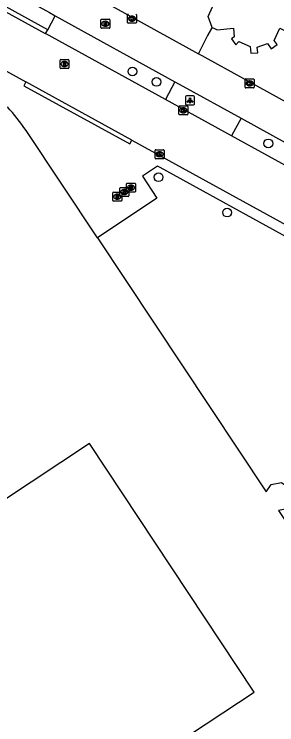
# Model space of a CAD drawing. Extents: x 161087 to 161922, y 382574 to 383873.
# Drawn here: x 161681.2 to 161710.6, y 383156 to 383235.5 of the extents above; entities that cross this region are included whole.
import ezdxf

# ---------------------------------------------------------------- set-up
doc = ezdxf.new("R2010")
doc.units = 0
for name, color, linetype in [('IMGEO_Berm_open', 7, 'Continuous'), ('IMGEO_Boom', 7, 'Continuous'), ('IMGEO_Fietspad_gesloten', 7, 'Continuous'), ('IMGEO_Kolk', 7, 'Continuous'), ('IMGEO_Lichtpunt', 7, 'Continuous'), ('IMGEO_Muur', 7, 'Continuous'), ('IMGEO_Pand', 7, 'Continuous'), ('IMGEO_Rijbaan_lokaal_gesloten', 7, 'Continuous'), ('IMGEO_Rioolput', 7, 'Continuous'), ('IMGEO_Voetpad_open', 7, 'Continuous')]:
    doc.layers.add(name, color=color, linetype=linetype)

msp = doc.modelspace()

# ---------------------------------------------------------------- linework, layer by layer
at = {"layer": 'IMGEO_Berm_open'}
for points in [[(161684.964, 383233.804), (161672.563, 383240.659)], [(161684.964, 383233.804), (161685.819, 383235.368)], [(161684.729, 383233.375), (161684.964, 383233.804)], [(161699.169, 383227.983), (161698.113, 383226.009)], [(161706.575, 383223.893), (161705.508, 383221.938)]]:
    msp.add_lwpolyline(points, dxfattribs=at)
at = {"layer": 'IMGEO_Boom'}
for centre in [(161694.429, 383229.121), (161697.13, 383227.961), (161709.623, 383221.083), (161697.357, 383217.295), (161705.012, 383213.338)]:
    msp.add_circle(centre, 0.489, dxfattribs=at)
at = {"layer": 'IMGEO_Fietspad_gesloten'}
for points in [[(161668.776, 383249.291), (161675.825, 383245.421), (161692.492, 383236.236), (161701.802, 383231.102)], [(161673.408, 383242.192), (161685.155, 383235.735), (161685.819, 383235.368)], [(161685.819, 383235.368), (161699.169, 383227.983)], [(161813.482, 383169.651), (161808.082, 383172.609), (161796.69, 383178.843), (161781.538, 383187.211), (161765.085, 383196.212), (161740.293, 383209.885), (161724.103, 383218.792), (161711.611, 383225.692), (161701.802, 383231.102)], [(161699.169, 383227.983), (161700.08, 383227.479), (161706.575, 383223.893)], [(161706.575, 383223.893), (161716.757, 383218.273), (161724.951, 383213.76)]]:
    msp.add_lwpolyline(points, dxfattribs=at)
at = {"layer": 'IMGEO_Kolk'}
for p, q in [((161693.877, 383234.612), (161693.877, 383235.464)), ((161694.365, 383235.318), (161694.39, 383235.318)), ((161694.878, 383235.464), (161694.878, 383234.612)), ((161694.804, 383234.538), (161693.952, 383234.538)), ((161694.388, 383234.758), (161694.363, 383234.758)), ((161707.025, 383227.369), (161707.025, 383228.221)), ((161707.1, 383228.295), (161707.952, 383228.295)), ((161707.513, 383228.075), (161707.538, 383228.075)), ((161708.026, 383228.221), (161708.026, 383227.369)), ((161707.952, 383227.295), (161707.1, 383227.295)), ((161707.536, 383227.515), (161707.511, 383227.515)), ((161699.706, 383225.282), (161700.558, 383225.282)), ((161699.631, 383224.356), (161699.631, 383225.208)), ((161700.142, 383224.502), (161700.117, 383224.502)), ((161700.119, 383225.062), (161700.144, 383225.062)), ((161700.632, 383225.208), (161700.632, 383224.356)), ((161700.558, 383224.282), (161699.706, 383224.282)), ((161696.963, 383219.444), (161696.963, 383220.296)), ((161697.038, 383220.37), (161697.89, 383220.37)), ((161697.451, 383220.15), (161697.476, 383220.15)), ((161697.964, 383220.296), (161697.964, 383219.444)), ((161697.89, 383219.37), (161697.038, 383219.37)), ((161697.474, 383219.59), (161697.449, 383219.59))]:
    msp.add_line(p, q, dxfattribs=at)
for points in [[(161693.877, 383234.612), (161693.877, 383235.464)], [(161694.198, 383235.238), (161694.321, 383235.238), (161694.321, 383235.087), (161694.451, 383235.238), (161694.615, 383235.238), (161694.469, 383235.087), (161694.622, 383234.838), (161694.47, 383234.838), (161694.385, 383235.002), (161694.321, 383234.935), (161694.321, 383234.838), (161694.198, 383234.838), (161694.198, 383235.238)], [(161694.878, 383235.464), (161694.878, 383234.612)], [(161694.804, 383234.538), (161693.952, 383234.538)], [(161707.025, 383227.369), (161707.025, 383228.221)], [(161707.1, 383228.295), (161707.952, 383228.295)], [(161707.346, 383227.995), (161707.469, 383227.995), (161707.469, 383227.844), (161707.599, 383227.995), (161707.763, 383227.995), (161707.617, 383227.844), (161707.77, 383227.595), (161707.618, 383227.595), (161707.533, 383227.759), (161707.469, 383227.692), (161707.469, 383227.595), (161707.346, 383227.595), (161707.346, 383227.995)], [(161708.026, 383228.221), (161708.026, 383227.369)], [(161707.952, 383227.295), (161707.1, 383227.295)], [(161699.706, 383225.282), (161700.558, 383225.282)], [(161699.631, 383224.356), (161699.631, 383225.208)], [(161699.952, 383224.982), (161700.075, 383224.982), (161700.075, 383224.831), (161700.205, 383224.982), (161700.369, 383224.982), (161700.223, 383224.831), (161700.376, 383224.582), (161700.224, 383224.582), (161700.139, 383224.746), (161700.075, 383224.679), (161700.075, 383224.582), (161699.952, 383224.582), (161699.952, 383224.982)], [(161700.632, 383225.208), (161700.632, 383224.356)], [(161700.558, 383224.282), (161699.706, 383224.282)], [(161696.963, 383219.444), (161696.963, 383220.296)], [(161697.038, 383220.37), (161697.89, 383220.37)], [(161697.284, 383220.07), (161697.407, 383220.07), (161697.407, 383219.919), (161697.537, 383220.07), (161697.701, 383220.07), (161697.555, 383219.919), (161697.708, 383219.67), (161697.556, 383219.67), (161697.471, 383219.834), (161697.407, 383219.767), (161697.407, 383219.67), (161697.284, 383219.67), (161697.284, 383220.07)], [(161697.964, 383220.296), (161697.964, 383219.444)], [(161697.89, 383219.37), (161697.038, 383219.37)]]:
    msp.add_lwpolyline(points, dxfattribs=at)
for centre, start, end in [((161693.954, 383235.462), 91.55205, 178.44795), ((161693.954, 383235.462), 91.55205, 178.44795), ((161694.802, 383235.462), 1.55205, 88.44795), ((161694.802, 383235.462), 1.55205, 88.44795), ((161693.954, 383234.614), 181.55205, 268.44795), ((161693.954, 383234.614), 181.55205, 268.44795), ((161694.802, 383234.614), 271.55205, 358.44795), ((161694.802, 383234.614), 271.55205, 358.44795), ((161707.102, 383228.219), 91.55205, 178.44795), ((161707.102, 383228.219), 91.55205, 178.44795), ((161707.95, 383228.219), 1.55205, 88.44795), ((161707.95, 383228.219), 1.55205, 88.44795), ((161707.102, 383227.371), 181.55205, 268.44795), ((161707.102, 383227.371), 181.55205, 268.44795), ((161707.95, 383227.371), 271.55205, 358.44795), ((161707.95, 383227.371), 271.55205, 358.44795), ((161699.708, 383225.206), 91.55205, 178.44795), ((161699.708, 383225.206), 91.55205, 178.44795), ((161700.556, 383225.206), 1.55205, 88.44795), ((161700.556, 383225.206), 1.55205, 88.44795), ((161699.708, 383224.358), 181.55205, 268.44795), ((161699.708, 383224.358), 181.55205, 268.44795), ((161700.556, 383224.358), 271.55205, 358.44795), ((161700.556, 383224.358), 271.55205, 358.44795), ((161697.04, 383220.294), 91.55205, 178.44795), ((161697.04, 383220.294), 91.55205, 178.44795), ((161697.888, 383220.294), 1.55205, 88.44795), ((161697.888, 383220.294), 1.55205, 88.44795), ((161697.04, 383219.446), 181.55205, 268.44795), ((161697.04, 383219.446), 181.55205, 268.44795), ((161697.888, 383219.446), 271.55205, 358.44795), ((161697.888, 383219.446), 271.55205, 358.44795)]:
    msp.add_arc(centre, 0.0765, start, end, dxfattribs=at)
for centre, major_axis, ratio, start_param, end_param in [((161694.364, 383235.038), (-0.387, 0.002), 0.722429, 4.712389, 7.853982), ((161694.389, 383235.038), (-0.39, 0.002), 0.717154, 1.570796, 4.712389), ((161707.512, 383227.795), (-0.387, 0.002), 0.722429, 4.712389, 7.853982), ((161707.537, 383227.795), (-0.39, 0.002), 0.717154, 1.570796, 4.712389), ((161700.118, 383224.782), (-0.387, 0.002), 0.722429, 4.712389, 7.853982), ((161700.143, 383224.782), (-0.39, 0.002), 0.717154, 1.570796, 4.712389), ((161697.45, 383219.87), (-0.387, 0.002), 0.722429, 4.712389, 7.853982), ((161697.475, 383219.87), (-0.39, 0.002), 0.717154, 1.570796, 4.712389)]:
    msp.add_ellipse(centre, major_axis=major_axis, ratio=ratio, start_param=start_param, end_param=end_param, dxfattribs=at)
at = {"layer": 'IMGEO_Lichtpunt'}
for p, q in [((161700.366, 383226.296), (161700.366, 383225.489)), ((161700.366, 383226.296), (161700.366, 383225.489)), ((161701.268, 383226.391), (161700.46, 383226.391)), ((161701.268, 383226.391), (161700.46, 383226.391)), ((161701.362, 383225.489), (161701.362, 383226.296)), ((161701.362, 383225.489), (161701.362, 383226.296)), ((161700.46, 383225.395), (161701.268, 383225.395)), ((161700.46, 383225.395), (161701.268, 383225.395))]:
    msp.add_line(p, q, dxfattribs=at)
for points in [[(161700.74, 383225.96), (161700.779, 383225.932), (161700.591, 383225.67), (161700.553, 383225.697), (161700.74, 383225.96)], [(161700.842, 383225.912), (161700.889, 383225.912), (161700.889, 383225.59), (161700.842, 383225.59), (161700.842, 383225.912)], [(161700.952, 383225.932), (161700.99, 383225.959), (161701.177, 383225.697), (161701.138, 383225.669), (161700.952, 383225.932)]]:
    msp.add_lwpolyline(points, dxfattribs=at)
msp.add_circle((161700.865, 383226.094), 0.0994, dxfattribs=at)
for centre, start, end in [((161700.46, 383226.296), 90, 180), ((161700.46, 383226.296), 90, 180), ((161701.268, 383226.296), 0, 90), ((161701.268, 383226.296), 0, 90), ((161700.46, 383225.489), 180, 270), ((161700.46, 383225.489), 180, 270), ((161701.268, 383225.489), 270, 0), ((161701.268, 383225.489), 270, 360)]:
    msp.add_arc(centre, 0.0946, start, end, dxfattribs=at)
at = {"layer": 'IMGEO_Muur'}
msp.add_lwpolyline([(161703.329, 383234.066), (161702.84, 383233.117)], dxfattribs=at)
at = {"layer": 'IMGEO_Pand'}
for points in [[(161703.329, 383234.066), (161702.885, 383235.271), (161703.391, 383236.367)], [(161703.329, 383234.066), (161703.601, 383233.94), (161703.893, 383233.805), (161705.711, 383233.971), (161705.8, 383232.989), (161705.51, 383232.784), (161705.991, 383232.102), (161706.34, 383232.502), (161707.6, 383231.92), (161707.67, 383231.162), (161708.438, 383231.232), (161708.382, 383231.837), (161709.519, 383232.255), (161709.936, 383231.664), (161710.604, 383232.136), (161710.279, 383232.596), (161710.913, 383233.967), (161711.512, 383233.69)], [(161690.522, 383210.528), (161682.552, 383222.526)], [(161690.522, 383210.528), (161709.383, 383182.092), (161709.925, 383182.908), (161711.09, 383183.135), (161712.15, 383182.422), (161712.397, 383181.203), (161711.689, 383180.192), (161710.744, 383180.016), (161726.678, 383155.965)], [(161688.566, 383146.812), (161708.053, 383159.684), (161689.629, 383187.504), (161670.153, 383174.616)]]:
    msp.add_lwpolyline(points, dxfattribs=at)
msp.add_arc((161662.108, 383208.562), 24.757, 34.33512, 42.13415, dxfattribs=at)
at = {"layer": 'IMGEO_Rijbaan_lokaal_gesloten'}
for points in [[(161672.316, 383240.211), (161684.693, 383233.395), (161684.729, 383233.375)], [(161698.113, 383226.009), (161684.729, 383233.375)], [(161675.506, 383231.827), (161682.524, 383227.967)], [(161694.378, 383221.453), (161682.524, 383227.967)], [(161705.508, 383221.938), (161698.113, 383226.009)], [(161694.378, 383221.453), (161725.935, 383204.049), (161728.579, 383202.597)], [(161723.882, 383211.826), (161705.508, 383221.938)]]:
    msp.add_lwpolyline(points, dxfattribs=at)
at = {"layer": 'IMGEO_Rioolput'}
for p, q in [((161690.914, 383234.042), (161690.914, 383234.894)), ((161690.989, 383234.968), (161691.841, 383234.968)), ((161691.915, 383234.894), (161691.915, 383234.042)), ((161691.425, 383234.188), (161691.4, 383234.188)), ((161691.402, 383234.748), (161691.427, 383234.748)), ((161691.841, 383233.968), (161690.989, 383233.968)), ((161686.342, 383229.541), (161686.342, 383230.393)), ((161686.417, 383230.467), (161687.269, 383230.467)), ((161686.83, 383230.247), (161686.855, 383230.247)), ((161687.343, 383230.393), (161687.343, 383229.541)), ((161687.269, 383229.467), (161686.417, 383229.467)), ((161686.853, 383229.687), (161686.828, 383229.687)), ((161693.772, 383215.704), (161693.772, 383216.556)), ((161693.847, 383216.63), (161694.699, 383216.63)), ((161694.773, 383216.556), (161694.773, 383215.704)), ((161693.037, 383215.226), (161693.037, 383216.078)), ((161693.112, 383216.152), (161693.964, 383216.152)), ((161693.525, 383215.932), (161693.55, 383215.932)), ((161694.038, 383216.078), (161694.038, 383215.226)), ((161694.283, 383215.85), (161694.258, 383215.85)), ((161694.26, 383216.41), (161694.285, 383216.41)), ((161692.239, 383214.701), (161692.239, 383215.553)), ((161692.314, 383215.627), (161693.166, 383215.627)), ((161692.727, 383215.407), (161692.752, 383215.407)), ((161693.964, 383215.152), (161693.112, 383215.152)), ((161693.24, 383215.553), (161693.24, 383214.701)), ((161693.548, 383215.372), (161693.523, 383215.372)), ((161694.699, 383215.63), (161693.847, 383215.63)), ((161693.166, 383214.627), (161692.314, 383214.627)), ((161692.75, 383214.847), (161692.725, 383214.847))]:
    msp.add_line(p, q, dxfattribs=at)
for points in [[(161690.914, 383234.042), (161690.914, 383234.894)], [(161690.989, 383234.968), (161691.841, 383234.968)], [(161691.915, 383234.894), (161691.915, 383234.042)], [(161691.503, 383234.666), (161691.251, 383234.668), (161691.251, 383234.268)], [(161691.251, 383234.268), (161691.375, 383234.268), (161691.375, 383234.43), (161691.386, 383234.43)], [(161691.429, 383234.587), (161691.375, 383234.587), (161691.375, 383234.506)], [(161691.375, 383234.506), (161691.427, 383234.506)], [(161691.433, 383234.401), (161691.504, 383234.268), (161691.644, 383234.268), (161691.579, 383234.394)], [(161691.841, 383233.968), (161690.989, 383233.968)], [(161686.342, 383229.541), (161686.342, 383230.393)], [(161686.417, 383230.467), (161687.269, 383230.467)], [(161686.931, 383230.165), (161686.679, 383230.167), (161686.679, 383229.767)], [(161686.857, 383230.086), (161686.803, 383230.086), (161686.803, 383230.005)], [(161687.343, 383230.393), (161687.343, 383229.541)], [(161687.269, 383229.467), (161686.417, 383229.467)], [(161686.679, 383229.767), (161686.803, 383229.767), (161686.803, 383229.929), (161686.814, 383229.929)], [(161686.803, 383230.005), (161686.855, 383230.005)], [(161686.861, 383229.9), (161686.932, 383229.767), (161687.072, 383229.767), (161687.007, 383229.893)], [(161693.772, 383215.704), (161693.772, 383216.556)], [(161693.847, 383216.63), (161694.699, 383216.63)], [(161694.773, 383216.556), (161694.773, 383215.704)], [(161693.037, 383215.226), (161693.037, 383216.078)], [(161693.112, 383216.152), (161693.964, 383216.152)], [(161693.626, 383215.85), (161693.374, 383215.852), (161693.374, 383215.452)], [(161693.552, 383215.771), (161693.498, 383215.771), (161693.498, 383215.69)], [(161694.038, 383216.078), (161694.038, 383215.226)], [(161694.361, 383216.328), (161694.109, 383216.33), (161694.109, 383215.93)], [(161694.109, 383215.93), (161694.233, 383215.93), (161694.233, 383216.092), (161694.244, 383216.092)], [(161694.287, 383216.249), (161694.233, 383216.249), (161694.233, 383216.168)], [(161694.233, 383216.168), (161694.285, 383216.168)], [(161694.291, 383216.063), (161694.362, 383215.93), (161694.502, 383215.93), (161694.437, 383216.056)], [(161692.239, 383214.701), (161692.239, 383215.553)], [(161692.314, 383215.627), (161693.166, 383215.627)], [(161692.828, 383215.325), (161692.576, 383215.327), (161692.576, 383214.927)], [(161692.576, 383214.927), (161692.7, 383214.927), (161692.7, 383215.089), (161692.711, 383215.089)], [(161692.754, 383215.246), (161692.7, 383215.246), (161692.7, 383215.165)], [(161692.7, 383215.165), (161692.752, 383215.165)], [(161692.758, 383215.06), (161692.829, 383214.927), (161692.969, 383214.927), (161692.904, 383215.053)], [(161693.964, 383215.152), (161693.112, 383215.152)], [(161693.24, 383215.553), (161693.24, 383214.701)], [(161693.374, 383215.452), (161693.498, 383215.452), (161693.498, 383215.614), (161693.509, 383215.614)], [(161693.498, 383215.69), (161693.55, 383215.69)], [(161693.556, 383215.585), (161693.627, 383215.452), (161693.767, 383215.452), (161693.702, 383215.578)], [(161694.699, 383215.63), (161693.847, 383215.63)], [(161693.166, 383214.627), (161692.314, 383214.627)]]:
    msp.add_lwpolyline(points, dxfattribs=at)
for centre, radius, start, end in [((161690.991, 383234.892), 0.0765, 91.55205, 178.44795), ((161690.991, 383234.892), 0.0765, 91.55205, 178.44795), ((161691.839, 383234.892), 0.0765, 1.55205, 88.44795), ((161691.839, 383234.892), 0.0765, 1.55205, 88.44795), ((161690.991, 383234.044), 0.0765, 181.55205, 268.44795), ((161690.991, 383234.044), 0.0765, 181.55205, 268.44795), ((161691.385, 383234.377), 0.0533, 26.02933, 88.69889), ((161691.411, 383234.695), 0.19, 274.7715, 282.96867), ((161691.435, 383234.491), 0.0964, 77.00612, 93.18647), ((161691.449, 383234.548), 0.0378, 276.66336, 79.67722), ((161691.502, 383234.556), 0.109, 350.36119, 89.41601), ((161691.5, 383234.556), 0.112, 277.58423, 350.98172), ((161691.484, 383234.341), 0.108, 29.51342, 73.79051), ((161691.839, 383234.044), 0.0765, 271.55205, 358.44795), ((161691.839, 383234.044), 0.0765, 271.55205, 358.44795), ((161686.419, 383230.391), 0.0765, 91.55205, 178.44795), ((161686.419, 383230.391), 0.0765, 91.55205, 178.44795), ((161686.839, 383230.194), 0.19, 274.7715, 282.96867), ((161686.863, 383229.99), 0.0964, 77.00612, 93.18647), ((161686.877, 383230.047), 0.0378, 276.66336, 79.67722), ((161686.93, 383230.055), 0.109, 350.36119, 89.41601), ((161686.928, 383230.055), 0.112, 277.58423, 350.98172), ((161687.267, 383230.391), 0.0765, 1.55205, 88.44795), ((161687.267, 383230.391), 0.0765, 1.55205, 88.44795), ((161686.419, 383229.543), 0.0765, 181.55205, 268.44795), ((161686.419, 383229.543), 0.0765, 181.55205, 268.44795), ((161686.813, 383229.876), 0.0533, 26.02933, 88.69889), ((161686.912, 383229.84), 0.108, 29.51342, 73.79051), ((161687.267, 383229.543), 0.0765, 271.55205, 358.44795), ((161687.267, 383229.543), 0.0765, 271.55205, 358.44795), ((161693.849, 383216.554), 0.0765, 91.55205, 178.44795), ((161693.849, 383216.554), 0.0765, 91.55205, 178.44795), ((161694.697, 383216.554), 0.0765, 1.55205, 88.44795), ((161694.697, 383216.554), 0.0765, 1.55205, 88.44795), ((161693.114, 383216.076), 0.0765, 91.55205, 178.44795), ((161693.114, 383216.076), 0.0765, 91.55205, 178.44795), ((161693.558, 383215.675), 0.0964, 77.00612, 93.18647), ((161693.572, 383215.732), 0.0378, 276.66336, 79.67722), ((161693.625, 383215.74), 0.109, 350.36119, 89.41601), ((161693.623, 383215.74), 0.112, 277.58423, 350.98172), ((161693.849, 383215.706), 0.0765, 181.55205, 268.44795), ((161693.849, 383215.706), 0.0765, 181.55205, 268.44795), ((161693.962, 383216.076), 0.0765, 1.55205, 88.44795), ((161693.962, 383216.076), 0.0765, 1.55205, 88.44795), ((161694.243, 383216.039), 0.0533, 26.02933, 88.69889), ((161694.269, 383216.357), 0.19, 274.7715, 282.96867), ((161694.293, 383216.153), 0.0964, 77.00612, 93.18647), ((161694.307, 383216.21), 0.0378, 276.66336, 79.67722), ((161694.36, 383216.218), 0.109, 350.36119, 89.41601), ((161694.358, 383216.218), 0.112, 277.58423, 350.98172), ((161694.342, 383216.003), 0.108, 29.51342, 73.79051), ((161694.697, 383215.706), 0.0765, 271.55205, 358.44795), ((161694.697, 383215.706), 0.0765, 271.55205, 358.44795), ((161692.316, 383215.551), 0.0765, 91.55205, 178.44795), ((161692.316, 383215.551), 0.0765, 91.55205, 178.44795), ((161692.71, 383215.036), 0.0533, 26.02933, 88.69889), ((161692.736, 383215.354), 0.19, 274.7715, 282.96867), ((161692.76, 383215.15), 0.0964, 77.00612, 93.18647), ((161692.774, 383215.207), 0.0378, 276.66336, 79.67722), ((161692.827, 383215.215), 0.109, 350.36119, 89.41601), ((161692.825, 383215.215), 0.112, 277.58423, 350.98172), ((161692.809, 383215), 0.108, 29.51342, 73.79051), ((161693.114, 383215.228), 0.0765, 181.55205, 268.44795), ((161693.114, 383215.228), 0.0765, 181.55205, 268.44795), ((161693.164, 383215.551), 0.0765, 1.55205, 88.44795), ((161693.164, 383215.551), 0.0765, 1.55205, 88.44795), ((161693.508, 383215.561), 0.0533, 26.02933, 88.69889), ((161693.534, 383215.879), 0.19, 274.7715, 282.96867), ((161693.607, 383215.525), 0.108, 29.51342, 73.79051), ((161693.962, 383215.228), 0.0765, 271.55205, 358.44795), ((161693.962, 383215.228), 0.0765, 271.55205, 358.44795), ((161692.316, 383214.703), 0.0765, 181.55205, 268.44795), ((161692.316, 383214.703), 0.0765, 181.55205, 268.44795), ((161693.164, 383214.703), 0.0765, 271.55205, 358.44795), ((161693.164, 383214.703), 0.0765, 271.55205, 358.44795)]:
    msp.add_arc(centre, radius, start, end, dxfattribs=at)
for centre, major_axis, ratio, start_param, end_param in [((161691.401, 383234.468), (-0.387, 0.002), 0.722429, 4.712389, 7.853982), ((161691.426, 383234.468), (-0.39, 0.002), 0.717154, 1.570796, 4.712389), ((161686.829, 383229.967), (-0.387, 0.002), 0.722429, 4.712389, 7.853982), ((161686.854, 383229.967), (-0.39, 0.002), 0.717154, 1.570796, 4.712389), ((161693.524, 383215.652), (-0.387, 0.002), 0.722429, 4.712389, 7.853982), ((161693.549, 383215.652), (-0.39, 0.002), 0.717154, 1.570796, 4.712389), ((161694.259, 383216.13), (-0.387, 0.002), 0.722429, 4.712389, 7.853982), ((161694.284, 383216.13), (-0.39, 0.002), 0.717154, 1.570796, 4.712389), ((161692.726, 383215.127), (-0.387, 0.002), 0.722429, 4.712389, 7.853982), ((161692.751, 383215.127), (-0.39, 0.002), 0.717154, 1.570796, 4.712389)]:
    msp.add_ellipse(centre, major_axis=major_axis, ratio=ratio, start_param=start_param, end_param=end_param, dxfattribs=at)
at = {"layer": 'IMGEO_Voetpad_open'}
for points in [[(161701.802, 383231.102), (161702.84, 383233.117), (161703.329, 383234.066)], [(161682.524, 383227.967), (161682.29, 383227.543), (161694.138, 383221.017), (161694.378, 383221.453)], [(161732.529, 383195.863), (161728.569, 383198.237), (161728.632, 383198.343), (161727.591, 383198.951), (161727.963, 383199.695), (161727.833, 383201.683), (161697.526, 383218.382), (161697.25, 383218.534), (161695.544, 383217.417), (161697.166, 383214.956), (161690.522, 383210.528)]]:
    msp.add_lwpolyline(points, dxfattribs=at)

doc.saveas('drawing.dxf')
